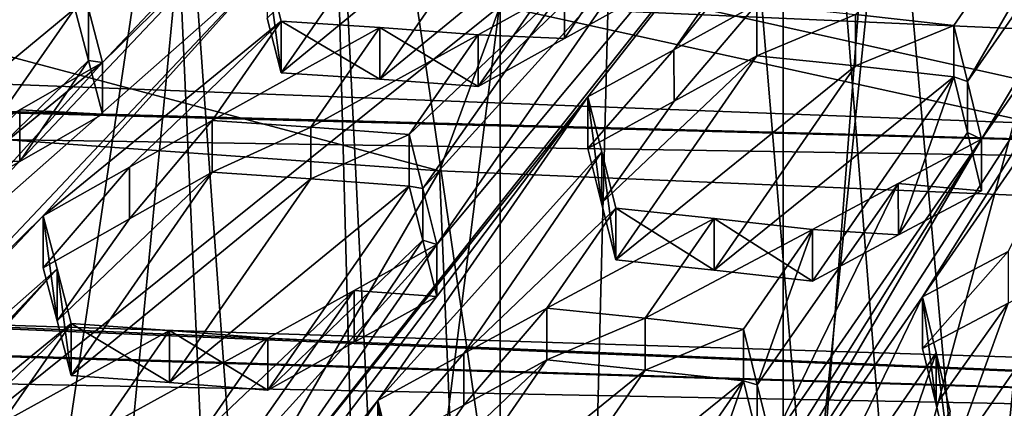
# Model space of a CAD drawing. Header units: metres. Extents: x -24 to 24, y -69 to 184.
# Tile 413 of 656: x -2.984 to -1.783, y 126.901 to 127.375. Entities that reach past the tile are written whole.
import ezdxf

# ---------------------------------------------------------------- set-up
doc = ezdxf.new("R2010")
doc.units = ezdxf.units.M
for name, color, linetype in [('1370', 7, 'CONTINUOUS'), ('1380', 7, 'CONTINUOUS'), ('1413', 7, 'CONTINUOUS'), ('1988', 7, 'CONTINUOUS'), ('2168', 7, 'CONTINUOUS'), ('2266', 7, 'CONTINUOUS'), ('2543', 7, 'CONTINUOUS'), ('2555', 7, 'CONTINUOUS'), ('2614', 7, 'CONTINUOUS'), ('2752', 7, 'CONTINUOUS'), ('2833', 7, 'CONTINUOUS'), ('2852', 7, 'CONTINUOUS'), ('2854', 7, 'CONTINUOUS'), ('2892', 7, 'CONTINUOUS'), ('2902', 7, 'CONTINUOUS'), ('2938', 7, 'CONTINUOUS'), ('3157', 7, 'CONTINUOUS'), ('3159', 7, 'CONTINUOUS'), ('3255', 7, 'CONTINUOUS'), ('3271', 7, 'CONTINUOUS'), ('3290', 7, 'CONTINUOUS'), ('3294', 7, 'CONTINUOUS'), ('3318', 7, 'CONTINUOUS'), ('3329', 7, 'CONTINUOUS'), ('3361', 7, 'CONTINUOUS'), ('3485', 7, 'CONTINUOUS'), ('3491', 7, 'CONTINUOUS'), ('3603', 7, 'CONTINUOUS'), ('367', 7, 'CONTINUOUS'), ('369', 7, 'CONTINUOUS'), ('373', 7, 'CONTINUOUS'), ('3804', 7, 'CONTINUOUS'), ('383', 7, 'CONTINUOUS'), ('3955', 7, 'CONTINUOUS'), ('3964', 2, 'CONTINUOUS'), ('417', 2, 'CONTINUOUS'), ('420', 2, 'CONTINUOUS'), ('424', 3, 'CONTINUOUS'), ('434', 7, 'CONTINUOUS'), ('472', 7, 'CONTINUOUS'), ('475', 7, 'CONTINUOUS'), ('554', 2, 'CONTINUOUS'), ('563', 2, 'CONTINUOUS'), ('783', 7, 'CONTINUOUS'), ('866', 7, 'CONTINUOUS')]:
    doc.layers.add(name, color=color, linetype=linetype)

msp = doc.modelspace()

# ---------------------------------------------------------------- linework, layer by layer
at = {"layer": '1370'}
for points in [[(-2.492965, 127.558343, 217.59427), (-2.665173, 127.310565, 217.23025), (-2.682375, 127.376992, 217.347726)], [(-2.665173, 127.310565, 217.23025), (-2.492965, 127.558343, 217.59427), (-2.373008, 127.550924, 217.544817)], [(-2.545208, 127.302687, 217.180917), (-2.665173, 127.310565, 217.23025), (-2.373008, 127.550924, 217.544817)], [(-2.252934, 127.542416, 217.495606), (-2.545208, 127.302687, 217.180917), (-2.373008, 127.550924, 217.544817)], [(-2.425142, 127.293808, 217.131809), (-2.545208, 127.302687, 217.180917), (-2.252934, 127.542416, 217.495606)], [(-2.236276, 127.476751, 217.38221), (-2.425142, 127.293808, 217.131809), (-2.252934, 127.542416, 217.495606)], [(-2.319865, 127.352425, 217.199733), (-2.425142, 127.293808, 217.131809), (-2.236276, 127.476751, 217.38221)], [(-2.219022, 127.408383, 217.264848), (-2.319865, 127.352425, 217.199733), (-2.236276, 127.476751, 217.38221)]]:
    msp.add_3dface(points, dxfattribs=at)
at = {"layer": '1380'}
for points in [[(-3.553501, 127.478735, 211.449145), (-2.398177, 127.392229, 211.126297), (-3.553437, 126.464507, 211.720882)], [(-2.398177, 127.392229, 211.126297), (-2.398108, 126.378002, 211.398042), (-3.553437, 126.464507, 211.720882)], [(-2.398177, 127.392229, 211.126297), (-1.212673, 127.339744, 210.930424), (-2.398108, 126.378002, 211.398042)], [(-1.212673, 127.339744, 210.930424), (-1.212722, 126.325524, 211.202189), (-2.398108, 126.378002, 211.398042)]]:
    msp.add_3dface(points, dxfattribs=at)
at = {"layer": '1413'}
for points in [[(-2.137287, 127.132774, 216.676126), (-2.257302, 127.145167, 216.724271), (-2.137287, 127.069774, 216.693006)], [(-2.137287, 127.069774, 216.693006), (-2.257302, 127.145167, 216.724271), (-2.257302, 127.082165, 216.741152)], [(-2.017271, 127.056432, 216.645116), (-2.137287, 127.132774, 216.676126), (-2.137287, 127.069774, 216.693006)], [(-2.017271, 127.119434, 216.628234), (-2.137287, 127.132774, 216.676126), (-2.017271, 127.056432, 216.645116)]]:
    msp.add_3dface(points, dxfattribs=at)
at = {"layer": '1988'}
for points in [[(-2.917202, 127.388808, 217.446228), (-3.209481, 127.147187, 217.132047), (-3.03727, 127.39315, 217.496553)], [(-3.08941, 127.142185, 217.081898), (-3.209481, 127.147187, 217.132047), (-2.917202, 127.388808, 217.446228)], [(-2.900466, 127.325411, 217.331605), (-3.08941, 127.142185, 217.081898), (-2.917202, 127.388808, 217.446228)], [(-2.984048, 127.202427, 217.149455), (-3.08941, 127.142185, 217.081898), (-2.900466, 127.325411, 217.331605)], [(-2.88329, 127.259927, 217.21409), (-2.984048, 127.202427, 217.149455), (-2.900466, 127.325411, 217.331605)]]:
    msp.add_3dface(points, dxfattribs=at)
at = {"layer": '2168'}
for points in [[(-1.845064, 127.368227, 216.991982), (-1.828355, 127.299978, 216.878878), (-1.845064, 127.305564, 217.008773)], [(-1.845064, 127.305564, 217.008773), (-1.828355, 127.299978, 216.878878), (-1.828448, 127.237609, 216.896317)], [(-1.828355, 127.299978, 216.878878), (-1.811152, 127.229484, 216.762487), (-1.828448, 127.237609, 216.896317)], [(-1.828448, 127.237609, 216.896317), (-1.811152, 127.229484, 216.762487), (-1.811152, 127.166648, 216.779323)]]:
    msp.add_3dface(points, dxfattribs=at)
at = {"layer": '2266'}
for points in [[(-1.811152, 127.166648, 216.779323), (-1.811152, 127.229484, 216.762487), (-1.912948, 127.17527, 216.696148)], [(-1.912948, 127.17527, 216.696148), (-2.017271, 127.119434, 216.628234), (-1.912447, 127.112621, 216.713332)], [(-1.811152, 127.166648, 216.779323), (-1.912948, 127.17527, 216.696148), (-1.912447, 127.112621, 216.713332)], [(-2.017271, 127.119434, 216.628234), (-2.017271, 127.056432, 216.645116), (-1.912447, 127.112621, 216.713332)]]:
    msp.add_3dface(points, dxfattribs=at)
at = {"layer": '2543'}
for points in [[(-2.530919, 126.780458, 216.316561), (-2.547612, 126.910682, 216.412937), (-2.547612, 126.847342, 216.429909)], [(-2.530845, 126.843584, 216.299067), (-2.547612, 126.910682, 216.412937), (-2.530919, 126.780458, 216.316561)]]:
    msp.add_3dface(points, dxfattribs=at)
at = {"layer": '2555'}
for points in [[(-2.425142, 127.356571, 217.114991), (-2.319865, 127.352425, 217.199733), (-2.319866, 127.415097, 217.18294)], [(-2.319865, 127.352425, 217.199733), (-2.219022, 127.408383, 217.264848), (-2.319866, 127.415097, 217.18294)], [(-2.425142, 127.356571, 217.114991), (-2.425142, 127.293808, 217.131809), (-2.319865, 127.352425, 217.199733)]]:
    msp.add_3dface(points, dxfattribs=at)
at = {"layer": '2614'}
for points in [[(-2.085095, 127.39396, 217.088018), (-1.965079, 127.38161, 217.039862), (-2.085095, 127.331297, 217.104809)], [(-2.085095, 127.331297, 217.104809), (-1.965079, 127.38161, 217.039862), (-1.965079, 127.318948, 217.056652)], [(-1.965079, 127.38161, 217.039862), (-1.845064, 127.368227, 216.991982), (-1.965079, 127.318948, 217.056652)], [(-1.845064, 127.368227, 216.991982), (-1.845064, 127.305564, 217.008773), (-1.965079, 127.318948, 217.056652)]]:
    msp.add_3dface(points, dxfattribs=at)
at = {"layer": '2752'}
for points in [[(-2.900466, 127.325411, 217.331605), (-2.917202, 127.388808, 217.446228), (-2.900466, 127.388222, 217.314774)], [(-2.88329, 127.322815, 217.197239), (-2.900466, 127.325411, 217.331605), (-2.900466, 127.388222, 217.314774)], [(-2.88329, 127.259927, 217.21409), (-2.900466, 127.325411, 217.331605), (-2.88329, 127.322815, 217.197239)]]:
    msp.add_3dface(points, dxfattribs=at)
at = {"layer": '2833'}
for points in [[(-2.801597, 126.996101, 216.622227), (-2.92157, 127.004547, 216.671412), (-2.801597, 126.932827, 216.639182)], [(-2.801597, 126.932827, 216.639182), (-2.92157, 127.004547, 216.671412), (-2.92157, 126.941263, 216.688369)], [(-2.68154, 126.923501, 216.590197), (-2.801597, 126.996101, 216.622227), (-2.801597, 126.932827, 216.639182)], [(-2.68154, 126.986767, 216.573245), (-2.801597, 126.996101, 216.622227), (-2.68154, 126.923501, 216.590197)]]:
    msp.add_3dface(points, dxfattribs=at)
at = {"layer": '2852'}
for points in [[(-2.274551, 127.151451, 216.858227), (-2.291214, 127.28095, 216.954559), (-2.291214, 127.218114, 216.971396)], [(-2.274469, 127.214038, 216.840809), (-2.291214, 127.28095, 216.954559), (-2.274551, 127.151451, 216.858227)], [(-2.257302, 127.082165, 216.741152), (-2.274469, 127.214038, 216.840809), (-2.274551, 127.151451, 216.858227)], [(-2.257302, 127.082165, 216.741152), (-2.257302, 127.145167, 216.724271), (-2.274469, 127.214038, 216.840809)]]:
    msp.add_3dface(points, dxfattribs=at)
at = {"layer": '2854'}
for points in [[(-2.47542, 127.100858, 216.706414), (-2.576528, 127.044982, 216.641067), (-2.47542, 127.037768, 216.723319)], [(-2.576528, 127.044982, 216.641067), (-2.68154, 126.986767, 216.573245), (-2.576539, 126.9818, 216.657988)], [(-2.47542, 127.037768, 216.723319), (-2.576528, 127.044982, 216.641067), (-2.576539, 126.9818, 216.657988)], [(-2.68154, 126.986767, 216.573245), (-2.68154, 126.923501, 216.590197), (-2.576539, 126.9818, 216.657988)]]:
    msp.add_3dface(points, dxfattribs=at)
at = {"layer": '2892'}
for points in [[(-2.749363, 127.189347, 217.052307), (-2.938753, 127.00802, 216.805602), (-2.850228, 127.132323, 216.98746)], [(-2.92157, 126.941263, 216.688369), (-2.938753, 127.00802, 216.805602), (-2.749363, 127.189347, 217.052307)], [(-2.629395, 127.18127, 217.003025), (-2.92157, 126.941263, 216.688369), (-2.749363, 127.189347, 217.052307)], [(-2.801597, 126.932827, 216.639182), (-2.92157, 126.941263, 216.688369), (-2.629395, 127.18127, 217.003025)], [(-2.509332, 127.172233, 216.953961), (-2.801597, 126.932827, 216.639182), (-2.629395, 127.18127, 217.003025)], [(-2.68154, 126.923501, 216.590197), (-2.801597, 126.932827, 216.639182), (-2.509332, 127.172233, 216.953961)], [(-2.492644, 127.10621, 216.84042), (-2.68154, 126.923501, 216.590197), (-2.509332, 127.172233, 216.953961)], [(-2.938753, 127.00802, 216.805602), (-2.955482, 127.072681, 216.919827), (-2.850228, 127.132323, 216.98746)], [(-2.576539, 126.9818, 216.657988), (-2.68154, 126.923501, 216.590197), (-2.492644, 127.10621, 216.84042)], [(-2.47542, 127.037768, 216.723319), (-2.576539, 126.9818, 216.657988), (-2.492644, 127.10621, 216.84042)]]:
    msp.add_3dface(points, dxfattribs=at)
at = {"layer": '2902'}
for points in [[(-2.629395, 127.244207, 216.986162), (-2.749363, 127.189347, 217.052307), (-2.749363, 127.252295, 217.03544)], [(-2.629395, 127.18127, 217.003025), (-2.749363, 127.189347, 217.052307), (-2.629395, 127.244207, 216.986162)], [(-2.509332, 127.235161, 216.9371), (-2.629395, 127.18127, 217.003025), (-2.629395, 127.244207, 216.986162)], [(-2.509332, 127.172233, 216.953961), (-2.629395, 127.18127, 217.003025), (-2.509332, 127.235161, 216.9371)]]:
    msp.add_3dface(points, dxfattribs=at)
at = {"layer": '2938'}
for points in [[(-2.341493, 127.023532, 216.546439), (-2.341493, 126.960365, 216.563365), (-2.442719, 126.904958, 216.497797)], [(-2.442619, 126.968265, 216.480913), (-2.341493, 127.023532, 216.546439), (-2.442719, 126.904958, 216.497797)], [(-2.547612, 126.847342, 216.429909), (-2.442619, 126.968265, 216.480913), (-2.442719, 126.904958, 216.497797)], [(-2.547612, 126.847342, 216.429909), (-2.547612, 126.910682, 216.412937), (-2.442619, 126.968265, 216.480913)]]:
    msp.add_3dface(points, dxfattribs=at)
at = {"layer": '3157'}
for points in [[(-2.749363, 127.252295, 217.03544), (-2.850228, 127.132323, 216.98746), (-2.850237, 127.195355, 216.970563)], [(-2.749363, 127.189347, 217.052307), (-2.850228, 127.132323, 216.98746), (-2.749363, 127.252295, 217.03544)], [(-2.850228, 127.132323, 216.98746), (-2.955482, 127.072681, 216.919827), (-2.850237, 127.195355, 216.970563)], [(-2.850237, 127.195355, 216.970563), (-2.955482, 127.072681, 216.919827), (-2.955482, 127.135811, 216.902911)]]:
    msp.add_3dface(points, dxfattribs=at)
at = {"layer": '3159'}
for points in [[(-2.139742, 126.667194, 215.927882), (-1.298356, 127.969801, 217.84579), (-1.883344, 127.037384, 216.469525)], [(-2.139742, 126.667194, 215.927882), (-1.811152, 127.229484, 216.762487), (-1.298356, 127.969801, 217.84579)], [(-1.298356, 127.969801, 217.84579), (-1.626946, 127.407495, 217.011189), (-1.883344, 127.037384, 216.469525)], [(-1.811152, 127.229484, 216.762487), (-1.399132, 127.916431, 217.780035), (-1.298356, 127.969801, 217.84579)], [(-2.731818, 126.730668, 216.164771), (-2.47542, 127.100858, 216.706414), (-1.761843, 127.955334, 217.925185)], [(-2.291214, 127.28095, 216.954559), (-2.731818, 126.730668, 216.164771), (-1.761843, 127.955334, 217.925185)], [(-2.47542, 127.100858, 216.706414), (-2.219022, 127.470969, 217.248079), (-1.761843, 127.955334, 217.925185)], [(-2.291214, 127.28095, 216.954559), (-1.761843, 127.955334, 217.925185), (-2.186562, 127.338439, 217.022291)], [(-1.761843, 127.955334, 217.925185), (-1.744507, 127.885992, 217.807438), (-2.186562, 127.338439, 217.022291)], [(-1.828355, 127.299978, 216.878878), (-1.504476, 127.860259, 217.711401), (-1.399132, 127.916431, 217.780035)], [(-1.811152, 127.229484, 216.762487), (-1.828355, 127.299978, 216.878878), (-1.399132, 127.916431, 217.780035)], [(-1.744507, 127.885992, 217.807438), (-2.085095, 127.39396, 217.088018), (-2.186562, 127.338439, 217.022291)], [(-1.845064, 127.368227, 216.991982), (-1.965079, 127.38161, 217.039862), (-1.504476, 127.860259, 217.711401)], [(-1.828355, 127.299978, 216.878878), (-1.845064, 127.368227, 216.991982), (-1.504476, 127.860259, 217.711401)], [(-2.425999, 127.807562, 217.873364), (-2.88329, 127.322815, 217.197239), (-2.900466, 127.388222, 217.314774)], [(-2.425999, 127.807562, 217.873364), (-2.699084, 127.503753, 217.445157), (-2.88329, 127.322815, 217.197239)], [(-3.156849, 127.020775, 216.772285), (-2.699084, 127.503753, 217.445157), (-2.682375, 127.439698, 217.330924)], [(-2.699084, 127.503753, 217.445157), (-3.156849, 127.020775, 216.772285), (-2.88329, 127.322815, 217.197239)], [(-2.219022, 127.470969, 217.248079), (-2.47542, 127.100858, 216.706414), (-2.492644, 127.169217, 216.823537)], [(-2.319866, 127.415097, 217.18294), (-2.219022, 127.470969, 217.248079), (-2.492644, 127.169217, 216.823537)], [(-3.139688, 126.954918, 216.654981), (-3.156849, 127.020775, 216.772285), (-2.682375, 127.439698, 217.330924)], [(-2.955482, 127.135811, 216.902911), (-3.139688, 126.954918, 216.654981), (-2.682375, 127.439698, 217.330924)], [(-2.665173, 127.373349, 217.213427), (-2.955482, 127.135811, 216.902911), (-2.682375, 127.439698, 217.330924)], [(-2.509332, 127.235161, 216.9371), (-2.319866, 127.415097, 217.18294), (-2.492644, 127.169217, 216.823537)], [(-2.425142, 127.356571, 217.114991), (-2.319866, 127.415097, 217.18294), (-2.509332, 127.235161, 216.9371)], [(-1.883344, 127.037384, 216.469525), (-1.626946, 127.407495, 217.011189), (-1.778642, 127.092682, 216.537882)], [(-2.665173, 127.373349, 217.213427), (-2.850237, 127.195355, 216.970563), (-2.955482, 127.135811, 216.902911)], [(-2.665173, 127.373349, 217.213427), (-2.749363, 127.252295, 217.03544), (-2.850237, 127.195355, 216.970563)], [(-2.665173, 127.373349, 217.213427), (-2.545209, 127.365459, 217.164098), (-2.749363, 127.252295, 217.03544)], [(-2.545209, 127.365459, 217.164098), (-2.629395, 127.244207, 216.986162), (-2.749363, 127.252295, 217.03544)], [(-2.545209, 127.365459, 217.164098), (-2.425142, 127.356571, 217.114991), (-2.629395, 127.244207, 216.986162)], [(-2.425142, 127.356571, 217.114991), (-2.509332, 127.235161, 216.9371), (-2.629395, 127.244207, 216.986162)], [(-2.88329, 127.322815, 217.197239), (-3.1736, 127.084708, 216.886876), (-2.98404, 127.265409, 217.132586)], [(-3.156849, 127.020775, 216.772285), (-3.1736, 127.084708, 216.886876), (-2.88329, 127.322815, 217.197239)], [(-2.547612, 126.910682, 216.412937), (-2.988216, 126.360422, 215.623143), (-2.291214, 127.28095, 216.954559)], [(-2.988216, 126.360422, 215.623143), (-2.731818, 126.730668, 216.164771), (-2.291214, 127.28095, 216.954559)], [(-2.547612, 126.910682, 216.412937), (-2.291214, 127.28095, 216.954559), (-2.274469, 127.214038, 216.840809)], [(-3.1736, 127.084708, 216.886876), (-3.08941, 127.205256, 217.064998), (-2.98404, 127.265409, 217.132586)], [(-1.811152, 127.229484, 216.762487), (-2.39614, 126.296948, 215.386254), (-2.06755, 126.859216, 216.220864)], [(-2.139742, 126.667194, 215.927882), (-2.39614, 126.296948, 215.386254), (-1.811152, 127.229484, 216.762487)], [(-1.912948, 127.17527, 216.696148), (-1.811152, 127.229484, 216.762487), (-2.06755, 126.859216, 216.220864)], [(-2.547612, 126.910682, 216.412937), (-2.274469, 127.214038, 216.840809), (-2.442619, 126.968265, 216.480913)], [(-2.274469, 127.214038, 216.840809), (-2.257302, 127.145167, 216.724271), (-2.442619, 126.968265, 216.480913)], [(-2.084802, 126.929817, 216.33761), (-1.912948, 127.17527, 216.696148), (-2.06755, 126.859216, 216.220864)], [(-2.017271, 127.119434, 216.628234), (-1.912948, 127.17527, 216.696148), (-2.084802, 126.929817, 216.33761)], [(-2.257302, 127.145167, 216.724271), (-2.341493, 127.023532, 216.546439), (-2.442619, 126.968265, 216.480913)], [(-2.341493, 127.023532, 216.546439), (-2.257302, 127.145167, 216.724271), (-2.137287, 127.132774, 216.676126)], [(-3.413234, 126.652713, 216.229968), (-2.955482, 127.135811, 216.902911), (-2.938753, 127.071226, 216.788666)], [(-3.413234, 126.652713, 216.229968), (-3.139688, 126.954918, 216.654981), (-2.955482, 127.135811, 216.902911)], [(-2.221477, 127.011123, 216.498298), (-2.341493, 127.023532, 216.546439), (-2.137287, 127.132774, 216.676126)], [(-2.221477, 127.011123, 216.498298), (-2.137287, 127.132774, 216.676126), (-2.017271, 127.119434, 216.628234)], [(-2.101462, 126.997799, 216.450403), (-2.221477, 127.011123, 216.498298), (-2.017271, 127.119434, 216.628234)], [(-2.101462, 126.997799, 216.450403), (-2.017271, 127.119434, 216.628234), (-2.084802, 126.929817, 216.33761)], [(-2.749016, 126.799079, 216.281683), (-2.576528, 127.044982, 216.641067), (-2.47542, 127.100858, 216.706414)], [(-2.731818, 126.730668, 216.164771), (-2.749016, 126.799079, 216.281683), (-2.47542, 127.100858, 216.706414)], [(-3.21188, 126.767341, 216.360807), (-3.66962, 126.284204, 215.687779), (-2.938753, 127.071226, 216.788666)], [(-3.66962, 126.284204, 215.687779), (-3.396086, 126.58651, 216.112861), (-2.938753, 127.071226, 216.788666)], [(-3.396086, 126.58651, 216.112861), (-3.413234, 126.652713, 216.229968), (-2.938753, 127.071226, 216.788666)], [(-2.92157, 127.004547, 216.671412), (-3.21188, 126.767341, 216.360807), (-2.938753, 127.071226, 216.788666)], [(-2.76573, 126.865306, 216.395367), (-2.68154, 126.986767, 216.573245), (-2.576528, 127.044982, 216.641067)], [(-2.749016, 126.799079, 216.281683), (-2.76573, 126.865306, 216.395367), (-2.576528, 127.044982, 216.641067)], [(-2.035196, 126.722561, 215.996097), (-2.139742, 126.667194, 215.927882), (-1.883344, 127.037384, 216.469525)], [(-1.866707, 126.968877, 216.357056), (-2.035196, 126.722561, 215.996097), (-1.883344, 127.037384, 216.469525)], [(-3.106896, 126.826502, 216.428354), (-3.21188, 126.767341, 216.360807), (-2.92157, 127.004547, 216.671412)], [(-3.005761, 126.883369, 216.493458), (-3.106896, 126.826502, 216.428354), (-2.92157, 127.004547, 216.671412)], [(-3.005761, 126.883369, 216.493458), (-2.92157, 127.004547, 216.671412), (-2.801597, 126.996101, 216.622227)], [(-2.885784, 126.874766, 216.444314), (-3.005761, 126.883369, 216.493458), (-2.801597, 126.996101, 216.622227)], [(-2.885784, 126.874766, 216.444314), (-2.801597, 126.996101, 216.622227), (-2.68154, 126.986767, 216.573245)], [(-2.76573, 126.865306, 216.395367), (-2.885784, 126.874766, 216.444314), (-2.68154, 126.986767, 216.573245)], [(-1.933623, 126.776099, 216.062441), (-2.035196, 126.722561, 215.996097), (-1.866707, 126.968877, 216.357056)], [(-1.849432, 126.897559, 216.240319), (-1.933623, 126.776099, 216.062441), (-1.866707, 126.968877, 216.357056)], [(-1.884106, 126.092791, 214.973407), (-1.65968, 126.600935, 215.739773), (-1.504978, 126.917507, 216.214996)], [(-1.731872, 126.408096, 215.447009), (-1.884106, 126.092791, 214.973407), (-1.504978, 126.917507, 216.214996)], [(-2.80401, 126.54037, 215.871327), (-2.988216, 126.360422, 215.623143), (-2.547612, 126.910682, 216.412937)], [(-2.80401, 126.54037, 215.871327), (-2.547612, 126.910682, 216.412937), (-2.530845, 126.843584, 216.299067)]]:
    msp.add_3dface(points, dxfattribs=at)
at = {"layer": '3255'}
for points in [[(-1.849432, 126.834294, 216.257271), (-1.677225, 127.083026, 216.621035), (-1.729375, 126.817878, 216.210186)], [(-1.778642, 127.029674, 216.554765), (-1.677225, 127.083026, 216.621035), (-1.849432, 126.834294, 216.257271)], [(-1.883344, 126.974294, 216.48643), (-1.778642, 127.029674, 216.554765), (-1.866709, 126.905709, 216.373997)], [(-1.866709, 126.905709, 216.373997), (-1.778642, 127.029674, 216.554765), (-1.849432, 126.834294, 216.257271)]]:
    msp.add_3dface(points, dxfattribs=at)
at = {"layer": '3271'}
for points in [[(-1.778642, 127.092682, 216.537882), (-1.778642, 127.029674, 216.554765), (-1.883344, 126.974294, 216.48643)], [(-1.883344, 127.037384, 216.469525), (-1.778642, 127.092682, 216.537882), (-1.883344, 126.974294, 216.48643)]]:
    msp.add_3dface(points, dxfattribs=at)
at = {"layer": '3290'}
for points in [[(-2.88329, 127.259927, 217.21409), (-2.88329, 127.322815, 217.197239), (-2.98404, 127.265409, 217.132586)], [(-3.08941, 127.205256, 217.064998), (-2.984048, 127.202427, 217.149455), (-2.98404, 127.265409, 217.132586)], [(-2.984048, 127.202427, 217.149455), (-2.88329, 127.259927, 217.21409), (-2.98404, 127.265409, 217.132586)], [(-3.08941, 127.205256, 217.064998), (-3.08941, 127.142185, 217.081898), (-2.984048, 127.202427, 217.149455)]]:
    msp.add_3dface(points, dxfattribs=at)
at = {"layer": '3294'}
for points in [[(-2.085095, 127.331297, 217.104809), (-2.274551, 127.151451, 216.858227), (-2.186074, 127.275958, 217.039419)], [(-2.085095, 127.331297, 217.104809), (-2.257302, 127.082165, 216.741152), (-2.274551, 127.151451, 216.858227)], [(-2.257302, 127.082165, 216.741152), (-2.085095, 127.331297, 217.104809), (-1.965079, 127.318948, 217.056652)], [(-2.137287, 127.069774, 216.693006), (-2.257302, 127.082165, 216.741152), (-1.965079, 127.318948, 217.056652)], [(-1.845064, 127.305564, 217.008773), (-2.137287, 127.069774, 216.693006), (-1.965079, 127.318948, 217.056652)], [(-2.017271, 127.056432, 216.645116), (-2.137287, 127.069774, 216.693006), (-1.845064, 127.305564, 217.008773)], [(-2.017271, 127.056432, 216.645116), (-1.845064, 127.305564, 217.008773), (-1.912447, 127.112621, 216.713332)], [(-1.845064, 127.305564, 217.008773), (-1.828448, 127.237609, 216.896317), (-1.912447, 127.112621, 216.713332)], [(-2.274551, 127.151451, 216.858227), (-2.291214, 127.218114, 216.971396), (-2.186074, 127.275958, 217.039419)], [(-1.828448, 127.237609, 216.896317), (-1.811152, 127.166648, 216.779323), (-1.912447, 127.112621, 216.713332)]]:
    msp.add_3dface(points, dxfattribs=at)
at = {"layer": '3318'}
for points in [[(-2.509332, 127.172233, 216.953961), (-2.509332, 127.235161, 216.9371), (-2.492644, 127.169217, 216.823537)], [(-2.492644, 127.10621, 216.84042), (-2.509332, 127.172233, 216.953961), (-2.492644, 127.169217, 216.823537)], [(-2.47542, 127.100858, 216.706414), (-2.492644, 127.10621, 216.84042), (-2.492644, 127.169217, 216.823537)], [(-2.47542, 127.100858, 216.706414), (-2.47542, 127.037768, 216.723319), (-2.492644, 127.10621, 216.84042)]]:
    msp.add_3dface(points, dxfattribs=at)
at = {"layer": '3329'}
for points in [[(-2.101462, 126.934632, 216.467328), (-2.101462, 126.997799, 216.450403), (-2.084802, 126.929817, 216.33761)], [(-2.101462, 126.934632, 216.467328), (-2.084802, 126.929817, 216.33761), (-2.084806, 126.86658, 216.354584)], [(-2.084802, 126.929817, 216.33761), (-2.06755, 126.859216, 216.220864), (-2.084806, 126.86658, 216.354584)]]:
    msp.add_3dface(points, dxfattribs=at)
at = {"layer": '3361'}
for points in [[(-1.883344, 127.037384, 216.469525), (-1.883344, 126.974294, 216.48643), (-1.866709, 126.905709, 216.373997)], [(-1.866707, 126.968877, 216.357056), (-1.883344, 127.037384, 216.469525), (-1.866709, 126.905709, 216.373997)], [(-1.866707, 126.968877, 216.357056), (-1.866709, 126.905709, 216.373997), (-1.849432, 126.834294, 216.257271)], [(-1.849432, 126.897559, 216.240319), (-1.866707, 126.968877, 216.357056), (-1.849432, 126.834294, 216.257271)]]:
    msp.add_3dface(points, dxfattribs=at)
at = {"layer": '3485'}
for points in [[(-0.646236, 127.821363, 234.171401), (-1.930974, 127.785197, 234.036427), (-1.26367, 120.259009, 236.146401)], [(-1.930974, 127.785197, 234.036427), (-3.192928, 127.713301, 233.76811), (-2.513306, 120.207105, 235.952691)], [(-1.930974, 127.785197, 234.036427), (-2.513306, 120.207105, 235.952691), (-1.26367, 120.259009, 236.146401)], [(-3.192928, 127.713301, 233.76811), (-3.734775, 120.121235, 235.632219), (-2.513306, 120.207105, 235.952691)]]:
    msp.add_3dface(points, dxfattribs=at)
at = {"layer": '3491'}
for points in [[(-2.665173, 127.310565, 217.23025), (-2.665173, 127.373349, 217.213427), (-2.682375, 127.439698, 217.330924)], [(-2.682375, 127.376992, 217.347726), (-2.665173, 127.310565, 217.23025), (-2.682375, 127.439698, 217.330924)]]:
    msp.add_3dface(points, dxfattribs=at)
at = {"layer": '3603'}
for points in [[(-2.341493, 126.960365, 216.563365), (-2.530919, 126.780458, 216.316561), (-2.442719, 126.904958, 216.497797)], [(-2.341493, 126.960365, 216.563365), (-2.5137, 126.711224, 216.19971), (-2.530919, 126.780458, 216.316561)], [(-2.341493, 126.960365, 216.563365), (-2.221477, 126.947956, 216.515224), (-2.5137, 126.711224, 216.19971)], [(-2.221477, 126.947956, 216.515224), (-2.393685, 126.698782, 216.151578), (-2.5137, 126.711224, 216.19971)], [(-2.221477, 126.947956, 216.515224), (-2.101462, 126.934632, 216.467328), (-2.393685, 126.698782, 216.151578)], [(-2.101462, 126.934632, 216.467328), (-2.273669, 126.685491, 216.103674), (-2.393685, 126.698782, 216.151578)], [(-2.273669, 126.685491, 216.103674), (-2.101462, 126.934632, 216.467328), (-2.169025, 126.741652, 216.171754)], [(-2.101462, 126.934632, 216.467328), (-2.084806, 126.86658, 216.354584), (-2.169025, 126.741652, 216.171754)], [(-2.530919, 126.780458, 216.316561), (-2.547612, 126.847342, 216.429909), (-2.442719, 126.904958, 216.497797)]]:
    msp.add_3dface(points, dxfattribs=at)
at = {"layer": '367'}
for points in [[(-3.255157, 145.2, -24.030532), (-1.087972, 145.2, -24.225582), (-3.074112, 53.763191, -24.054362)], [(-3.074112, 53.763191, -24.054362), (-1.087972, 145.2, -24.225582), (-2.835465, 54.138789, -24.083659)], [(-2.835465, 54.138789, -24.083659), (-1.087972, 145.2, -24.225582), (-2.752013, 54.246391, -24.093338)], [(-2.752013, 54.246391, -24.093338), (-1.087972, 145.2, -24.225582), (-2.546691, 54.475214, -24.115905)], [(-2.546691, 54.475214, -24.115905), (-1.087972, 145.2, -24.225582), (-2.211462, 54.76808, -24.148953)], [(-2.211462, 54.76808, -24.148953), (-1.087972, 145.2, -24.225582), (-1.952702, 54.943909, -24.171253)], [(-1.952702, 54.943909, -24.171253), (-1.087972, 145.2, -24.225582), (-1.83201, 55.013919, -24.1807)], [(-1.83201, 55.013919, -24.1807), (-1.087972, 145.2, -24.225582), (-1.409199, 55.209213, -24.20902)]]:
    msp.add_3dface(points, dxfattribs=at)
at = {"layer": '369'}
for points in [[(-1.087972, 145.2, 24.225582), (-3.255157, 145.2, 24.030532), (-2.998952, 125.286926, 24.063848)], [(-1.005745, 125.285363, 24.229135), (-1.087972, 145.2, 24.225582), (-2.998952, 125.286926, 24.063848)]]:
    msp.add_3dface(points, dxfattribs=at)
at = {"layer": '373'}
for points in [[(0, 146.423799, 240.142002), (-6.403596, 117.199254, 32.493216), (-6.468189, 146.382367, 240.147825)], [(-5.725305, 117.232454, 32.670329), (-6.403596, 117.199254, 32.493216), (0, 146.423799, 240.142002)], [(-5.042963, 117.261956, 32.827448), (-5.725305, 117.232454, 32.670329), (0, 146.423799, 240.142002)], [(-4.357656, 117.287707, 32.964383), (-5.042963, 117.261956, 32.827448), (0, 146.423799, 240.142002)], [(-3.670487, 117.309667, 33.080997), (-4.357656, 117.287707, 32.964383), (0, 146.423799, 240.142002)], [(-2.982479, 117.327814, 33.177225), (-3.670487, 117.309667, 33.080997), (0, 146.423799, 240.142002)], [(-2.138549, 117.344931, 33.267965), (-2.982479, 117.327814, 33.177225), (0, 146.423799, 240.142002)], [(-1.284928, 117.356471, 33.329079), (-2.138549, 117.344931, 33.267965), (0, 146.423799, 240.142002)]]:
    msp.add_3dface(points, dxfattribs=at)
at = {"layer": '3804'}
for points in [[(-2.186562, 127.338439, 217.022291), (-2.085095, 127.39396, 217.088018), (-2.186074, 127.275958, 217.039419)], [(-2.085095, 127.39396, 217.088018), (-2.085095, 127.331297, 217.104809), (-2.186074, 127.275958, 217.039419)], [(-2.291214, 127.218114, 216.971396), (-2.186562, 127.338439, 217.022291), (-2.186074, 127.275958, 217.039419)], [(-2.291214, 127.218114, 216.971396), (-2.291214, 127.28095, 216.954559), (-2.186562, 127.338439, 217.022291)]]:
    msp.add_3dface(points, dxfattribs=at)
at = {"layer": '383'}
for points in [[(-3.619219, 127.716433, 241.135826), (-3.658542, 127.023411, 240.484935), (0.003879, 126.907325, 240.505234)], [(0.003838, 127.601559, 241.155137), (-3.619219, 127.716433, 241.135826), (0.003879, 126.907325, 240.505234)], [(-3.658542, 127.023411, 240.484935), (-3.69179, 126.412365, 239.756236), (0.003915, 126.295114, 239.777544)], [(0.003879, 126.907325, 240.505234), (-3.658542, 127.023411, 240.484935), (0.003915, 126.295114, 239.777544)]]:
    msp.add_3dface(points, dxfattribs=at)
at = {"layer": '3955'}
for points in [[(-2.955482, 127.135811, 216.902911), (-2.938753, 127.00802, 216.805602), (-2.938753, 127.071226, 216.788666)], [(-2.955482, 127.072681, 216.919827), (-2.938753, 127.00802, 216.805602), (-2.955482, 127.135811, 216.902911)], [(-2.92157, 126.941263, 216.688369), (-2.92157, 127.004547, 216.671412), (-2.938753, 127.071226, 216.788666)], [(-2.938753, 127.00802, 216.805602), (-2.92157, 126.941263, 216.688369), (-2.938753, 127.071226, 216.788666)]]:
    msp.add_3dface(points, dxfattribs=at)
at = {"layer": '3964'}
for points in [[(-2.472211, 127.190949, 210.37511), (-3.671965, 127.277164, 210.696871), (-3.553695, 125.326711, 211.178976)], [(-2.472211, 127.190949, 210.37511), (-3.553695, 125.326711, 211.178976), (-2.390984, 125.246076, 210.878044)], [(-1.243453, 127.138809, 210.180522), (-2.472211, 127.190949, 210.37511), (-2.390984, 125.246076, 210.878044)], [(-1.243453, 127.138809, 210.180522), (-2.390984, 125.246076, 210.878044), (-1.202077, 125.197339, 210.696156)]]:
    msp.add_3dface(points, dxfattribs=at)
at = {"layer": '417'}
for points in [[(-1.324554, 128.903056, 234.151446), (-2.516882, 124.494291, 235.136559), (-2.633448, 128.847515, 233.944166)], [(-1.263956, 124.506193, 235.336248), (-2.516882, 124.494291, 235.136559), (-1.324554, 128.903056, 234.151446)], [(-2.633448, 128.847515, 233.944166), (-3.746728, 124.473864, 234.804846), (-3.911424, 128.755679, 233.601428)], [(-2.516882, 124.494291, 235.136559), (-3.746728, 124.473864, 234.804846), (-2.633448, 128.847515, 233.944166)]]:
    msp.add_3dface(points, dxfattribs=at)
at = {"layer": '420'}
for points in [[(-3.671965, 127.277164, 210.696871), (-2.472211, 127.190949, 210.37511), (-3.553501, 127.478735, 211.449145)], [(-3.553501, 127.478735, 211.449145), (-2.472211, 127.190949, 210.37511), (-2.398177, 127.392229, 211.126297)], [(-2.472211, 127.190949, 210.37511), (-1.243453, 127.138809, 210.180522), (-2.398177, 127.392229, 211.126297)], [(-2.398177, 127.392229, 211.126297), (-1.243453, 127.138809, 210.180522), (-1.212673, 127.339744, 210.930424)]]:
    msp.add_3dface(points, dxfattribs=at)
at = {"layer": '424'}
for points in [[(-2.913987, 130.240991, 214.030618), (-3.679708, 130.338177, 214.393319), (-3.144561, 126.113864, 215.241891)], [(-2.727698, 126.067937, 215.07049), (-2.913987, 130.240991, 214.030618), (-3.144561, 126.113864, 215.241891)], [(-2.301028, 126.028621, 214.923763), (-2.913987, 130.240991, 214.030618), (-2.727698, 126.067937, 215.07049)], [(-2.196687, 130.173614, 213.779161), (-2.913987, 130.240991, 214.030618), (-2.301028, 126.028621, 214.923763)], [(-1.865645, 125.996021, 214.802098), (-2.196687, 130.173614, 213.779161), (-2.301028, 126.028621, 214.923763)], [(-1.45371, 130.125299, 213.598848), (-2.196687, 130.173614, 213.779161), (-1.865645, 125.996021, 214.802098)], [(-1.423804, 125.970305, 214.706124), (-1.45371, 130.125299, 213.598848), (-1.865645, 125.996021, 214.802098)]]:
    msp.add_3dface(points, dxfattribs=at)
at = {"layer": '434'}
for points in [[(-3.305357, 142.081073, 235.75762), (-0.937373, 113.718993, 33.859857), (0, 142.110666, 235.869139)], [(-3.901686, 113.657335, 33.551181), (-2.912464, 113.686399, 33.696871), (-3.305357, 142.081073, 235.75762)], [(-2.912464, 113.686399, 33.696871), (-1.912352, 113.707124, 33.800595), (-3.305357, 142.081073, 235.75762)], [(-1.912352, 113.707124, 33.800595), (-0.937373, 113.718993, 33.859857), (-3.305357, 142.081073, 235.75762)]]:
    msp.add_3dface(points, dxfattribs=at)
at = {"layer": '472'}
msp.add_3dface([(-11.180242, 126.753421, 207.526519), (-11.322727, 127.094211, 207.492959), (0, 126.872209, 207.81001)], dxfattribs=at)
at = {"layer": '475'}
for points in [[(-11.47871, 127.619297, 207.511439), (0, 127.18221, 207.807006), (-11.469073, 127.491621, 207.493411)], [(0, 127.488684, 207.851892), (0, 127.18221, 207.807006), (-11.47871, 127.619297, 207.511439)], [(-11.469073, 127.491621, 207.493411), (0, 127.18221, 207.807006), (-11.468178, 127.485516, 207.492771)], [(-11.468178, 127.485516, 207.492771), (0, 127.18221, 207.807006), (-11.440843, 127.359807, 207.484019)], [(-11.440843, 127.359807, 207.484019), (0, 126.872209, 207.81001), (-11.43863, 127.352225, 207.48376)], [(0, 127.18221, 207.807006), (0, 126.872209, 207.81001), (-11.440843, 127.359807, 207.484019)], [(-11.43863, 127.352225, 207.48376), (0, 126.872209, 207.81001), (-11.39223, 127.226335, 207.483876)], [(-11.39223, 127.226335, 207.483876), (0, 126.872209, 207.81001), (-11.389928, 127.221182, 207.484058)], [(0, 126.872209, 207.81001), (-11.322727, 127.094211, 207.492959), (-11.389928, 127.221182, 207.484058)]]:
    msp.add_3dface(points, dxfattribs=at)
at = {"layer": '554'}
for points in [[(-4.088499, 117.5, -21.871138), (-2.053064, 117.5, -22.155077), (-4.088427, 145.7, -21.871151)], [(-4.088427, 145.7, -21.871151), (-2.053064, 117.5, -22.155077), (-2.052971, 145.7, -22.155085)], [(-2.053064, 117.5, -22.155077), (0, 117.5, -22.25), (-2.052971, 145.7, -22.155085)], [(0, 117.5, -22.25), (0, 145.7, -22.25), (-2.052971, 145.7, -22.155085)]]:
    msp.add_3dface(points, dxfattribs=at)
at = {"layer": '563'}
for points in [[(-4.088499, 117.5, 21.871138), (-4.088427, 145.7, 21.871151), (-2.053064, 117.5, 22.155077)], [(-4.088427, 145.7, 21.871151), (-2.052971, 145.7, 22.155085), (-2.053064, 117.5, 22.155077)], [(-2.053064, 117.5, 22.155077), (0, 145.7, 22.25), (0, 117.5, 22.25)], [(-2.052971, 145.7, 22.155085), (0, 145.7, 22.25), (-2.053064, 117.5, 22.155077)]]:
    msp.add_3dface(points, dxfattribs=at)
at = {"layer": '783'}
for points in [[(-2.545209, 127.365459, 217.164098), (-2.665173, 127.373349, 217.213427), (-2.545208, 127.302687, 217.180917)], [(-2.545208, 127.302687, 217.180917), (-2.665173, 127.373349, 217.213427), (-2.665173, 127.310565, 217.23025)], [(-2.425142, 127.293808, 217.131809), (-2.545209, 127.365459, 217.164098), (-2.545208, 127.302687, 217.180917)], [(-2.425142, 127.356571, 217.114991), (-2.545209, 127.365459, 217.164098), (-2.425142, 127.293808, 217.131809)]]:
    msp.add_3dface(points, dxfattribs=at)
at = {"layer": '866'}
for points in [[(-2.341493, 127.023532, 216.546439), (-2.221477, 127.011123, 216.498298), (-2.341493, 126.960365, 216.563365)], [(-2.341493, 126.960365, 216.563365), (-2.221477, 127.011123, 216.498298), (-2.221477, 126.947956, 216.515224)], [(-2.221477, 127.011123, 216.498298), (-2.101462, 126.997799, 216.450403), (-2.221477, 126.947956, 216.515224)], [(-2.221477, 126.947956, 216.515224), (-2.101462, 126.997799, 216.450403), (-2.101462, 126.934632, 216.467328)]]:
    msp.add_3dface(points, dxfattribs=at)

doc.saveas('drawing.dxf')
